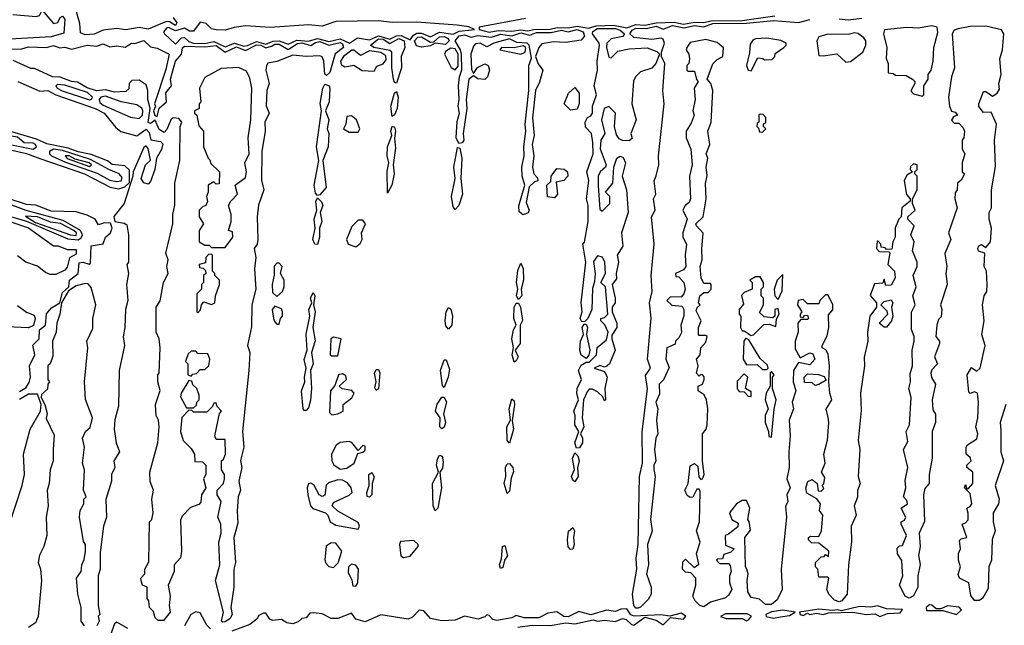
# Model space of a CAD drawing. Extents: x 2737310 to 2869991, y 870230 to 1012730.
# Tile 281 of 479: x 2766865 to 2771227, y 956797 to 959478. Entities that reach past the tile are written whole.
import ezdxf

# ---------------------------------------------------------------- set-up
doc = ezdxf.new("R2010")
doc.units = 0

msp = doc.modelspace()

# ---------------------------------------------------------------- linework, layer by layer
at = {"layer": '0CON02XD'}
for points in [[(2766835, 959501.2), (2766938.3, 959491.7), (2766953, 959497), (2766965, 959520), (2767015, 959462), (2767034.1, 959465.9), (2767045, 959487.5), (2767055, 959493.3), (2767065, 959480), (2767061.3, 959418.7), (2767005, 959401.8), (2766822, 959392)], [(2767155, 959411.5), (2767135, 959420), (2767132.1, 959462.1), (2767116.8, 959513.2)], [(2767545, 959487.5), (2767561.2, 959465), (2767555, 959452.9), (2767529.5, 959469.5), (2767515, 959470), (2767435, 959436.9), (2767395, 959443.3), (2767335, 959433.1), (2767295, 959438.6), (2767235, 959431.9), (2767195, 959414.5), (2767155, 959411.5)], [(2767775, 959357.5), (2767816.2, 959373.8), (2767858.5, 959361.5), (2767875, 959364.4), (2767915, 959381.5), (2767955, 959370.5), (2767987.5, 959382.5), (2768014.1, 959384.1), (2768055, 959370), (2768092.9, 959387.1), (2768145, 959383.6), (2768185, 959394.7), (2768235, 959381.8), (2768285, 959393.8), (2768326, 959374), (2768361.7, 959398.3), (2768415, 959388.5), (2768455, 959406.2), (2768505, 959392.5), (2768535, 959407.5), (2768555, 959408.8), (2768595, 959388.8), (2768610, 959410), (2768625, 959418.1), (2768645, 959418.1), (2768685, 959402.2), (2768725, 959423.1), (2768785, 959414.2), (2768812.5, 959427.5), (2768880, 959435), (2768855, 959446.2), (2768803.6, 959453.6), (2768625, 959468), (2768515, 959466.2), (2768455, 959473.3), (2768265, 959470), (2768205, 959450), (2768145, 959456.2), (2767975, 959443.8), (2767865, 959451.2), (2767815, 959443.3), (2767775, 959432.5), (2767735, 959433.3), (2767715, 959437.5), (2767690.7, 959460.7), (2767665, 959466.7), (2767635, 959427.5), (2767617.5, 959427.5), (2767595, 959440), (2767555, 959428.6), (2767525, 959443.8), (2767515, 959441.2), (2767502.5, 959425), (2767507.5, 959415), (2767555, 959370), (2767581.7, 959398.3), (2767595, 959400), (2767615, 959382), (2767635, 959373.6), (2767685, 959373.5), (2767725, 959381.9), (2767775, 959357.5)], [(2769106.4, 959483.6), (2768900, 959445), (2768900, 959435), (2768945, 959422.9), (2768985, 959431.1), (2769045, 959428.1), (2769085, 959433.2), (2769115, 959428.5), (2769143.3, 959435), (2769215, 959435.8), (2769246.2, 959443.8), (2769295, 959442.5), (2769335, 959450), (2769385, 959441.4), (2769418.9, 959451.1), (2769495, 959454.6), (2769555, 959442.9), (2769595, 959457.5), (2769635, 959454.5), (2769685, 959464.6), (2769765, 959467.8), (2769805, 959458.1), (2769855, 959467.8), (2769895, 959465.7), (2769926.2, 959473.8), (2770065, 959474.7), (2770210, 959495)], [(2769605, 956872), (2769595, 956872), (2769585.8, 956885), (2769580, 956935), (2769598.6, 957045), (2769595.7, 957094.3), (2769604.2, 957155), (2769611.4, 957455), (2769624.3, 957515), (2769623, 957653), (2769645.8, 957845), (2769637.5, 957902.5), (2769659.2, 957935), (2769645.7, 957975), (2769663, 958157), (2769655.7, 958224.3), (2769667.5, 958275), (2769662.5, 958345), (2769676, 958485), (2769663.3, 958605), (2769680, 958635), (2769672.5, 958685), (2769682.5, 958705), (2769676, 958765), (2769685, 958787.5), (2769697.1, 958835), (2769694.2, 958875), (2769720.6, 959105), (2769714.3, 959165), (2769723.3, 959285), (2769707.5, 959315), (2769707.5, 959335), (2769720.8, 959375), (2769715, 959392.5), (2769706.1, 959396.1), (2769665, 959390.8), (2769585, 959400), (2769568, 959415), (2769577.9, 959432.1), (2769595, 959440), (2769641.2, 959438.8), (2769685, 959449.7), (2769715, 959435.8), (2769757.2, 959452.8), (2769808.2, 959441.8), (2769855, 959452.7), (2769895, 959447.3), (2769935, 959461.1), (2770085, 959462.8), (2770205, 959474), (2770315, 959466.4), (2770365, 959479.2)], [(2770495, 959482.5), (2770535, 959477.6), (2770595, 959485.3)], [(2769095, 958613.8), (2769077.5, 958627.5), (2769076, 958654), (2769102.5, 958745), (2769091.1, 958785), (2769089.4, 958825), (2769100, 958875), (2769097.8, 958915), (2769108, 958985), (2769104.2, 959015), (2769120, 959165), (2769120.6, 959275), (2769131.7, 959308.3), (2769121.8, 959365), (2769113.9, 959373.9), (2769067.3, 959377.3), (2769035, 959394), (2768965.6, 959374.4), (2768935, 959358.8), (2768905, 959374.2), (2768885, 959370.8), (2768875, 959361.2), (2768863.1, 959325), (2768867, 959257), (2768875, 959240), (2768893.6, 959266.4), (2768925, 959282.5), (2768940, 959275), (2768946.7, 959255), (2768937.5, 959225), (2768925, 959213.3), (2768895, 959216.7), (2768875, 959230), (2768854.2, 959215), (2768842.9, 959125), (2768845.7, 959084.3), (2768829.2, 958975), (2768832, 958945), (2768825, 958933.3), (2768810.7, 958930.7), (2768798.6, 958955), (2768802.7, 959027.3), (2768812.9, 959065), (2768806.9, 959095), (2768811.4, 959125), (2768808.6, 959185), (2768812.9, 959225), (2768823.7, 959256.3), (2768822.5, 959325), (2768817.9, 959345), (2768794.3, 959385), (2768812.7, 959407.3), (2768835, 959410.7), (2768865, 959400.6), (2768895, 959407.8), (2768955, 959400.6), (2768995, 959414.5), (2769045, 959407.1), (2769085, 959420.5), (2769125, 959410), (2769155, 959422), (2769219.1, 959420.9), (2769265, 959431.4), (2769295.5, 959424.5), (2769335, 959435.3), (2769360.6, 959425), (2769366.7, 959405), (2769351.9, 959388.1), (2769283, 959377), (2769230.2, 959379.8), (2769178.2, 959371.8), (2769164.4, 959355), (2769150, 959315), (2769162.1, 959282.1), (2769182.5, 959255), (2769168, 959202), (2769150, 959165), (2769137, 959043), (2769143.8, 958965), (2769136, 958925), (2769143.3, 958875), (2769136.7, 958825), (2769142.5, 958795), (2769158.3, 958778.3), (2769160, 958765), (2769145, 958760), (2769122, 958738), (2769109.3, 958669.3), (2769122.5, 958635), (2769116.9, 958623.1), (2769095, 958613.8)], [(2769331.7, 957581.7), (2769323.9, 957603.9), (2769342.5, 957655), (2769324, 957685), (2769326, 957725), (2769320, 957745), (2769341.2, 957795), (2769333.3, 957823.3), (2769334.5, 957845.5), (2769353.8, 957885), (2769340.8, 957925), (2769351.7, 957948.3), (2769375, 957962.5), (2769388.3, 957961.7), (2769420, 957995), (2769423, 958027), (2769465, 958060), (2769472.5, 958095), (2769457, 958127), (2769440, 958145), (2769440, 958155), (2769455, 958160), (2769470, 958175), (2769460, 958295), (2769440, 958315), (2769460, 958355), (2769457.5, 958405), (2769447, 958427), (2769425, 958432.5), (2769407, 958407), (2769413.8, 958355), (2769411.7, 958318.3), (2769402, 958288), (2769400, 958195), (2769382.5, 958155), (2769368.3, 958141.7), (2769355, 958140), (2769347.5, 958155), (2769356.2, 958185), (2769353.1, 958225), (2769372.5, 958405), (2769360, 958485), (2769366.7, 958493.3), (2769383.8, 958585), (2769383.8, 958655), (2769376.7, 958685), (2769386, 958766), (2769377.5, 958805), (2769406.2, 958885), (2769403.9, 958933.9), (2769398.8, 958975), (2769371.7, 959001.7), (2769370, 959025), (2769380, 959045), (2769395, 959052.5), (2769403.3, 959065), (2769403.3, 959095), (2769420.8, 959145), (2769410, 959185), (2769424.1, 959254.1), (2769423.1, 959295), (2769432.9, 959365), (2769431.4, 959375), (2769402.2, 959415), (2769403.9, 959426.1), (2769425, 959439.2), (2769505, 959439.3), (2769525, 959432.5), (2769544, 959415), (2769536.6, 959403.4), (2769485, 959393.8), (2769466.2, 959375), (2769464.2, 959355), (2769475, 959312.5), (2769485, 959310), (2769515, 959338.8), (2769565, 959349.2), (2769645, 959353.3), (2769687, 959337), (2769700, 959325), (2769682.5, 959285), (2769665.9, 959264.1), (2769615, 959247.5), (2769592.5, 959225), (2769583.6, 959206.4), (2769577.5, 959105), (2769596.7, 959035), (2769572.5, 958975), (2769578.3, 958951.7), (2769565, 958942.5), (2769535, 958943.3), (2769520.5, 958950.5), (2769508.3, 958968.3), (2769500, 959005), (2769503.8, 959065), (2769475, 959093.3), (2769454.4, 959085.6), (2769442.9, 959035), (2769456.7, 958975), (2769438.8, 958945), (2769436.4, 958906.4), (2769462.5, 958835), (2769460, 958825), (2769436.7, 958805), (2769428, 958785), (2769428, 958742), (2769435, 958640), (2769445, 958630), (2769480, 958665), (2769480, 958695), (2769460, 958715), (2769492.5, 958755), (2769497.5, 958825), (2769510, 958865), (2769525, 958873.3), (2769537.7, 958867.7), (2769548.8, 958845), (2769533.3, 958785), (2769553.3, 958725), (2769560, 958625), (2769531.2, 958535), (2769537.5, 958475), (2769512.5, 958435), (2769517.5, 958405), (2769507.5, 958355), (2769509.3, 958330.7), (2769490, 958305), (2769502.5, 958245), (2769502.5, 958225), (2769490, 958205), (2769490, 958185), (2769510, 958135), (2769510, 958115), (2769488.3, 958081.7), (2769487.5, 958065), (2769502.5, 958015), (2769477.5, 957955), (2769466.4, 957943.6), (2769455, 957940), (2769435, 957947.5), (2769410, 957935), (2769455, 957920), (2769467.5, 957895), (2769457.5, 957845), (2769460, 957795), (2769455, 957790), (2769448.3, 957808.3), (2769425, 957830), (2769401.7, 957841.7), (2769388.3, 957841.7), (2769379.3, 957830.7), (2769363.3, 957795), (2769357.1, 957715), (2769363.8, 957675), (2769350, 957645), (2769358.8, 957625), (2769358.8, 957605), (2769345, 957582.5), (2769331.7, 957581.7)], [(2771127.5, 958085), (2771136.7, 958145), (2771130, 958215), (2771137.5, 958255), (2771148.8, 958275), (2771151.2, 958305), (2771147.5, 958365), (2771137.5, 958385), (2771140, 958445), (2771113, 958453), (2771110, 958465), (2771113.6, 958476.4), (2771125, 958482.5), (2771145, 958470), (2771166, 958495), (2771170, 958555), (2771160, 958595), (2771160, 958625), (2771170, 958645), (2771170, 958725), (2771188.3, 958828.3), (2771183.3, 958945), (2771192.5, 959015), (2771168.3, 959068.3), (2771135, 959067.5), (2771114.1, 959094.1), (2771113.8, 959105), (2771135, 959160), (2771145, 959160), (2771175, 959140), (2771195, 959152.5), (2771205, 959170), (2771202.5, 959195), (2771213.3, 959235), (2771206.2, 959305), (2771218, 959345), (2771223.8, 959415), (2771213.8, 959433.8), (2771145, 959449.2), (2771075, 959448), (2771021.7, 959438.3), (2771005, 959432.5), (2770996.2, 959415), (2771006.7, 959265), (2770993.3, 959225), (2770980, 959135), (2770983.3, 959095), (2770993, 959073), (2771008.3, 959068.3), (2771020, 959055), (2771001.7, 959048.3), (2770993, 959033), (2771005, 959020), (2771025, 959020), (2771045, 959000), (2771050, 958985), (2771047.5, 958955), (2771040, 958945), (2771040, 958905), (2771052.5, 958885), (2771040, 958845), (2771040, 958805), (2771050, 958795), (2771035, 958767.5), (2771020, 958755), (2771017.5, 958725), (2771008.3, 958711.7), (2771007.5, 958685), (2771017.5, 958645), (2770980, 958535), (2770990, 958505), (2770963, 958443), (2770972.5, 958385), (2770967.5, 958355), (2770973.6, 958306.4), (2770943.3, 958215), (2770950, 958195), (2770947, 958163), (2770935, 958150), (2770927.5, 958125), (2770923.3, 958075), (2770940, 958055), (2770940, 958045), (2770917.5, 957985), (2770930, 957955), (2770905, 957927.5), (2770901.2, 957915), (2770904.1, 957894.1), (2770922.5, 957865), (2770906.7, 957795), (2770910.7, 957750.7), (2770921.7, 957731.7), (2770922.5, 957695), (2770907.5, 957655), (2770906.4, 957536.4), (2770893.3, 957465), (2770893.3, 957425), (2770875, 957402.5), (2770868.8, 957375), (2770873, 957257), (2770850, 957205), (2770854, 957145), (2770846.4, 957106.4), (2770853.6, 957066.4), (2770844, 957015), (2770843.3, 956965), (2770825, 956927.5), (2770805, 956917.5), (2770787.5, 956925), (2770762.5, 956975), (2770776.7, 957015), (2770776.1, 957033.9), (2770773, 957083), (2770753.6, 957113.6), (2770752.5, 957137.5), (2770761.7, 957148.3), (2770775, 957150), (2770793.3, 957195), (2770770, 957245), (2770770, 957255), (2770785, 957262.5), (2770790, 957275), (2770770, 957315), (2770797.5, 957335), (2770795, 957350), (2770780, 957365), (2770790, 957405), (2770787.5, 957437.5), (2770800, 957495), (2770780, 957575), (2770799.3, 957610.7), (2770792.5, 957655), (2770806.7, 957685), (2770813.8, 957805), (2770804, 957845), (2770811.2, 957875), (2770809.3, 957910.7), (2770820, 957945), (2770818.8, 958015), (2770826.7, 958055), (2770826.7, 958075), (2770816.1, 958106.1), (2770816.1, 958183.9), (2770831.2, 958215), (2770821.2, 958255), (2770836.2, 958295), (2770823.3, 958345), (2770840, 958385), (2770840, 958405), (2770820, 958455), (2770827.5, 958495), (2770813.3, 958525), (2770826.7, 958565), (2770800, 958595), (2770800, 958605), (2770832.5, 958635), (2770820, 958665), (2770820, 958685), (2770840, 958725), (2770840, 958785), (2770830, 958795), (2770830, 958805), (2770840, 958815), (2770840, 958835), (2770825, 958840), (2770811.7, 958828.3), (2770810, 958815), (2770820, 958805), (2770795, 958790), (2770782.5, 958765), (2770793.6, 958703.6), (2770810, 958685), (2770810, 958675), (2770772.5, 958645), (2770770, 958605), (2770760, 958595), (2770743.6, 958556.4), (2770742.5, 958515), (2770732.5, 958495), (2770728.3, 958461.7), (2770705, 958460), (2770698.3, 958468.3), (2770681.7, 958471.7), (2770680, 958485), (2770668.3, 958498.3), (2770663, 958497), (2770660, 958465), (2770671.7, 958451.7), (2770715, 958450), (2770720, 958445), (2770710, 958395), (2770740, 958365), (2770743.8, 958335), (2770725, 958302.5), (2770701.7, 958301.7), (2770695, 958330), (2770688.3, 958311.7), (2770651.7, 958308.3), (2770633, 958257), (2770660, 958225), (2770660, 958205), (2770631.2, 958165), (2770626.7, 958135), (2770620, 958095), (2770622, 958055), (2770606.4, 957983.6), (2770606.7, 957945), (2770590, 957825), (2770592.3, 957747.7), (2770580, 957615), (2770586.2, 957575), (2770580, 957455), (2770587.5, 957425), (2770577, 957393), (2770576.4, 957363.6), (2770561.2, 957325), (2770570, 957285), (2770548.8, 957235), (2770550, 957165), (2770535.8, 957065), (2770530, 956935), (2770507.5, 956905), (2770495, 956901.2), (2770475, 956907.5), (2770450, 956935), (2770440, 956955), (2770450, 957005), (2770445, 957010), (2770405, 957010), (2770400, 957045), (2770390, 957055), (2770390, 957075), (2770415, 957100), (2770428.3, 957101.7), (2770435, 957110), (2770448.3, 957101.7), (2770450, 957125), (2770405, 957160), (2770372.5, 957162.5), (2770360, 957175), (2770360, 957185), (2770368.3, 957191.7), (2770405, 957190), (2770416.7, 957215), (2770422.5, 957285), (2770407.5, 957305), (2770412.5, 957335), (2770396.7, 957356.7), (2770351.7, 957381.7), (2770347.5, 957405), (2770357, 957433), (2770375, 957442.5), (2770397.5, 957425), (2770401.7, 957391.7), (2770415, 957390), (2770427, 957403), (2770420, 957415), (2770427, 957423), (2770431.7, 957451.7), (2770417.5, 957475), (2770432.5, 957515), (2770427.5, 957555), (2770443.6, 957616.4), (2770450, 957695), (2770446.4, 957716.4), (2770437, 957753), (2770462.5, 957795), (2770453.9, 957823.9), (2770450, 957875), (2770452.5, 957945), (2770447, 957997), (2770436.4, 958016.4), (2770420, 958025), (2770420, 958035), (2770441.7, 958078.3), (2770450, 958115), (2770448.3, 958171.7), (2770467, 958193), (2770467, 958217), (2770445, 958260), (2770435, 958260), (2770410, 958235), (2770405, 958220), (2770355, 958220), (2770335, 958240), (2770313.3, 958235), (2770311.2, 958215), (2770330, 958185), (2770322.5, 958175), (2770323, 958163), (2770335, 958160), (2770341.7, 958168.3), (2770355, 958170), (2770360, 958155), (2770355, 958150), (2770325, 958150), (2770312.5, 958135), (2770313.3, 958095), (2770300.8, 958055), (2770300.8, 958020.8), (2770321.7, 957981.7), (2770365, 958002.5), (2770378.3, 957998.3), (2770387.5, 957975), (2770365, 957950), (2770315, 957960), (2770293.3, 957925), (2770291.2, 957875), (2770302.5, 957835), (2770287.5, 957785), (2770292.5, 957755), (2770274, 957705), (2770278.8, 957635), (2770272, 957565), (2770273.3, 957495), (2770263.8, 957445), (2770277.5, 957405), (2770263.3, 957375), (2770267.5, 957345), (2770257, 957323), (2770262.5, 957275), (2770238.8, 957045), (2770242.5, 956955), (2770220.5, 956909.5), (2770195, 956889.2), (2770169.5, 956889.5), (2770141.7, 956911.7), (2770105, 956920), (2770090, 956945), (2770087.5, 956995), (2770092.5, 957025), (2770085.9, 957045.9), (2770080, 957055), (2770077.5, 957185), (2770101.7, 957218.3), (2770097, 957257), (2770090, 957265), (2770100, 957315), (2770085, 957350), (2770065, 957350), (2770040, 957335), (2770010, 957295), (2770020, 957265), (2770048.3, 957248.3), (2770047, 957233), (2770005, 957200), (2769990, 957195), (2769991.7, 957151.7), (2770030, 957135), (2770015, 957120), (2769985, 957110), (2769978.3, 957091.7), (2769955, 957090), (2769952.5, 957085), (2769965, 957070), (2770005, 957070), (2770011.7, 957061.7), (2770017.5, 957035), (2770010, 957015), (2770010, 956985), (2770020, 956955), (2770005, 956930), (2769991.7, 956918.3), (2769925, 956898.8), (2769895, 956878.8), (2769877.5, 956885), (2769857.5, 956905), (2769847.5, 956925), (2769860, 956975), (2769860, 957005), (2769838.3, 957028.3), (2769815, 957032.5), (2769801.2, 957045), (2769802.9, 957077.1), (2769815, 957090), (2769852.5, 957052.5), (2769873, 957067), (2769863.3, 957115), (2769878.8, 957165), (2769862.5, 957215), (2769876.7, 957255), (2769879.3, 957389.3), (2769875, 957400), (2769865, 957400), (2769846.4, 957363.6), (2769835, 957362.5), (2769821.2, 957371.2), (2769812, 957395), (2769826.7, 957425), (2769835, 957502.5), (2769855, 957512.5), (2769869.3, 957499.3), (2769873.6, 957453.6), (2769881.7, 957441.7), (2769890, 957445), (2769896.7, 957465), (2769890, 957525), (2769890, 957645), (2769906.7, 957665), (2769911.2, 957685), (2769913.3, 957755), (2769907.5, 957795), (2769897, 957817), (2769870, 957835), (2769870, 957855), (2769890, 957865), (2769896.7, 957885), (2769897, 957897), (2769890, 957905), (2769883, 957907), (2769875, 957900), (2769863.6, 957913.6), (2769870, 957945), (2769863.8, 957975), (2769880, 957995), (2769882.5, 958025), (2769905, 958050), (2769910, 958075), (2769905, 958080), (2769875, 958080), (2769872.5, 958085), (2769872.5, 958115), (2769883.8, 958145), (2769861.2, 958188.8), (2769866.7, 958203.3), (2769880, 958215), (2769872.5, 958225), (2769877.5, 958255), (2769895, 958270), (2769915, 958270), (2769927.5, 958285), (2769927.5, 958305), (2769925, 958310), (2769895, 958310), (2769883.3, 958335), (2769880, 958385), (2769888.8, 958415), (2769886.4, 958463.6), (2769893, 958533), (2769862.5, 958565), (2769860, 958575), (2769893.3, 958605), (2769906.2, 958685), (2769903.6, 958753.6), (2769911.2, 958788.8), (2769905.8, 958825), (2769913.8, 958865), (2769906.7, 958885), (2769922, 958925), (2769913.3, 958985), (2769927.5, 959025), (2769936.2, 959165), (2769926.1, 959196.1), (2769910, 959215), (2769935, 959282.5), (2769955, 959302.5), (2769980, 959315), (2769983, 959353), (2769955, 959376.7), (2769905, 959390), (2769835, 959376.7), (2769820, 959355), (2769817.5, 959345), (2769830, 959325), (2769832.5, 959305), (2769830, 959285), (2769820, 959275), (2769820, 959255), (2769825, 959250), (2769855, 959250), (2769863, 959213), (2769870, 959205), (2769852.5, 959175), (2769858, 959125), (2769847.5, 959075), (2769852.5, 959055), (2769839.3, 959020.7)], [(2770865, 959140), (2770870, 959145), (2770870, 959185), (2770890, 959215), (2770890, 959235), (2770902.5, 959255), (2770911.2, 959295), (2770914, 959355), (2770931.7, 959421.7), (2770928.8, 959445), (2770905, 959451.2), (2770845, 959440.6), (2770795, 959444), (2770696.4, 959433.6), (2770691.2, 959415), (2770706.7, 959355), (2770703.6, 959306.4), (2770712.5, 959285), (2770712.5, 959242.5), (2770735, 959240), (2770745, 959232.5), (2770791.7, 959231.7), (2770820, 959215), (2770830, 959205), (2770830, 959195), (2770813, 959163), (2770825, 959150), (2770865, 959140)], [(2766828, 959348), (2766875, 959348.8), (2766905, 959358.6), (2766984.2, 959355.8), (2767015, 959363.8), (2767043.6, 959353.6), (2767065, 959356.2), (2767095, 959347.5), (2767165, 959365.8), (2767205, 959361.2), (2767235, 959371.2), (2767265, 959357.5), (2767295, 959362.5), (2767333, 959357), (2767360, 959375), (2767375, 959372.5), (2767415, 959385.8), (2767445, 959357.5), (2767475, 959352.5), (2767528, 959325), (2767512.7, 959257.3), (2767462.5, 959105), (2767467.5, 959095), (2767457.5, 959075), (2767463.9, 959053.9), (2767475, 959050), (2767483.3, 959086.7), (2767515.6, 959114.4), (2767512, 959155), (2767537.5, 959185), (2767533.1, 959215), (2767555.6, 959295), (2767581.9, 959325), (2767586.5, 959353.5), (2767595, 959360.6), (2767685, 959357.8), (2767735, 959363.5), (2767775, 959334.2), (2767825, 959358.5), (2767865, 959342.5), (2767915, 959367.3), (2767934, 959365), (2767955, 959353.5), (2767980.7, 959360.7), (2767995, 959370), (2768015, 959370.6), (2768055, 959346.9), (2768096.5, 959373.5), (2768115.2, 959375.2), (2768155, 959364.3), (2768175, 959377.7), (2768195, 959381.4), (2768235, 959366.1), (2768285, 959377.1), (2768295, 959370.8), (2768300, 959355), (2768262.4, 959327.6), (2768239.2, 959245), (2768225, 959231.2), (2768216.7, 959236.7), (2768212.5, 959295), (2768205, 959313.3), (2768195, 959318.6), (2768135, 959315.8), (2768075, 959321.4), (2768005, 959293.8), (2767965, 959286.2), (2767958.8, 959275), (2767956.2, 959255), (2767970, 959195), (2767960, 959165), (2767957, 959097), (2767970, 959065), (2767951.2, 959025), (2767953.3, 958985), (2767937.5, 958895), (2767937, 958767), (2767947.5, 958725), (2767923.6, 958656.4), (2767916.7, 958605), (2767920, 958505), (2767917.5, 958485), (2767903.3, 958465), (2767911.2, 958425), (2767906.2, 958375), (2767911.2, 958285), (2767894.2, 958215.8), (2767892, 958118), (2767874.2, 958035), (2767884.1, 958004.1), (2767880, 957925), (2767852.5, 957655), (2767858, 957585), (2767843.9, 957526.1), (2767848.8, 957495), (2767836.2, 957435), (2767843.3, 957395), (2767833.8, 957365), (2767828.3, 957301.7), (2767831.7, 957248.3), (2767814, 957185), (2767821.2, 957075), (2767813.8, 957045), (2767813.3, 956965), (2767800, 956875), (2767806.7, 956845), (2767796.7, 956825), (2767775, 956812.5), (2767765, 956810)], [(2768535, 959197.5), (2768525, 959200), (2768520.6, 959215), (2768513.6, 959265), (2768514.4, 959334.4), (2768505, 959342.5), (2768434.7, 959354.7), (2768420, 959365), (2768455, 959393.3), (2768475, 959391.8), (2768505, 959372.9), (2768545, 959395.3), (2768567.7, 959385), (2768570.9, 959355), (2768554.5, 959315.5), (2768557.1, 959265), (2768535, 959197.5)], [(2768645, 959356.9), (2768623.1, 959363.1), (2768614.6, 959385), (2768628.5, 959401.5), (2768645, 959401.8), (2768685, 959379.2), (2768699.3, 959380.7), (2768725, 959401.9), (2768745, 959403.6), (2768762.9, 959395), (2768767.1, 959385), (2768751.7, 959368.3), (2768705.8, 959374.2), (2768685, 959362.5), (2768645, 959356.9)], [(2770105, 959252.5), (2770135, 959310), (2770157, 959307), (2770165, 959300), (2770198.3, 959301.7), (2770210, 959315), (2770211.7, 959328.3), (2770250, 959355), (2770260, 959365), (2770260, 959375), (2770236.4, 959386.4), (2770175, 959396.2), (2770125, 959393.3), (2770112.7, 959387.3), (2770100.8, 959369.2), (2770098.3, 959331.7), (2770084.2, 959275), (2770092.5, 959255), (2770105, 959252.5)], [(2770525, 959290), (2770545, 959292.5), (2770600, 959335), (2770613.3, 959365), (2770613.3, 959385), (2770605, 959397.5), (2770577.7, 959417.7), (2770565, 959420), (2770535, 959413.3), (2770445, 959413.8), (2770405, 959402.5), (2770396.7, 959385), (2770405, 959320), (2770425, 959317.5), (2770485, 959327.5), (2770525, 959290)], [(2768435, 959250), (2768447, 959273), (2768475, 959282.5), (2768488.8, 959301.2), (2768487.9, 959317.9), (2768465, 959332.5), (2768415, 959340.8), (2768375, 959320), (2768345, 959344), (2768336.2, 959343.8), (2768300, 959315), (2768286.7, 959295), (2768289.3, 959279.3), (2768305, 959270), (2768345, 959277.5), (2768383, 959253), (2768435, 959250)], [(2768795, 959256.2), (2768806.9, 959273.1), (2768808.2, 959325), (2768795, 959349.4), (2768775, 959352.5), (2768751.9, 959338.1), (2768747.5, 959325), (2768777, 959267), (2768795, 959256.2)], [(2769085, 959326), (2769105, 959333.8), (2769107.8, 959355), (2769095, 959362.2), (2769055, 959353.3), (2769000, 959355), (2768992.5, 959345), (2769085, 959326)], [(2767765, 956810), (2767760, 956815), (2767767.5, 956855), (2767732.5, 956995), (2767752.5, 957065), (2767747.5, 957165), (2767757.5, 957205), (2767756.7, 957245), (2767742.5, 957275), (2767757.5, 957345), (2767740, 957375), (2767740, 957395), (2767767.5, 957425), (2767772.5, 957445), (2767772.5, 957465), (2767760, 957485), (2767760, 957525), (2767768.3, 957531.7), (2767776.7, 957555), (2767775, 957620), (2767735, 957620), (2767730, 957635), (2767750, 957735), (2767760, 957745), (2767740, 957765), (2767735, 957780), (2767725, 957780), (2767720, 957765), (2767695, 957740), (2767635, 957740), (2767628.3, 957748.3), (2767615, 957750), (2767583.6, 957716.4), (2767577.5, 957655), (2767590, 957615), (2767625, 957580), (2767640, 957555), (2767641.7, 957521.7), (2767675, 957520), (2767690, 957505), (2767690, 957465), (2767680, 957445), (2767690, 957405), (2767670, 957375), (2767668.3, 957341.7), (2767658.3, 957331.7), (2767621.7, 957318.3), (2767585, 957280), (2767578.3, 957261.7), (2767582.5, 957125), (2767577.5, 957095), (2767550, 957065), (2767550, 957035), (2767522.5, 956975), (2767532.5, 956925), (2767527.5, 956885), (2767532.5, 956855), (2767501.7, 956818.3), (2767478.3, 956818.3), (2767465, 956830), (2767458.3, 956858.3), (2767440, 956875), (2767437.5, 956905), (2767430, 956915), (2767430, 956965), (2767410, 956975), (2767403, 956993), (2767402.5, 957005), (2767420, 957025), (2767420, 957045), (2767437, 957077), (2767440, 957255), (2767450, 957265), (2767456.7, 957295), (2767450, 957355), (2767457.5, 957395), (2767443.6, 957433.6), (2767442.5, 957475), (2767476.7, 957605), (2767482.5, 957675), (2767480, 957705), (2767470, 957725), (2767467.5, 957775), (2767487, 957837), (2767477.5, 957875), (2767477.5, 957905), (2767482.5, 957915), (2767487.5, 958025), (2767482.5, 958065), (2767470, 958095), (2767470, 958205), (2767487, 958233), (2767502.5, 958315), (2767522.5, 958355), (2767517.5, 958385), (2767522.5, 958415), (2767513.3, 958445), (2767543.3, 958575), (2767543.3, 958615), (2767553, 958657), (2767553.3, 958755), (2767574, 958855), (2767576.7, 959005), (2767583.3, 959025), (2767570.7, 959040.7), (2767545, 959043.3), (2767534.5, 959035.5), (2767517.7, 958992.3), (2767505, 958978.8), (2767482.6, 958992.6), (2767465, 959033.3), (2767445, 959018.8), (2767435, 959022.5), (2767443.3, 959085), (2767432.5, 959125), (2767432.5, 959165), (2767425, 959190), (2767395, 959210), (2767361.7, 959208.3), (2767350, 959195), (2767348.3, 959171.7), (2767335, 959160), (2767285, 959157.5), (2767245, 959167.5), (2767205, 959163.8), (2767165, 959176), (2767121.7, 959201.7), (2767094.4, 959204.4), (2767045, 959223.3), (2767010, 959225), (2766931.7, 959261.7), (2766915, 959262.5), (2766837, 959297)], [(2767775, 958470), (2767810, 958515), (2767808.3, 958538.3), (2767790, 958545), (2767802.5, 958585), (2767802.5, 958615), (2767790, 958655), (2767800, 958675), (2767830, 958705), (2767820, 958745), (2767865, 958780), (2767870, 958805), (2767862.5, 958845), (2767882.5, 958885), (2767876.7, 958955), (2767888.8, 959035), (2767893.8, 959175), (2767885, 959220), (2767870.7, 959250.7), (2767835, 959266.2), (2767758.3, 959261.7), (2767685, 959222.5), (2767662.5, 959175), (2767667.5, 959115), (2767660, 959105), (2767660, 959085), (2767640, 959075), (2767640, 959065), (2767650, 959055), (2767658.3, 959008.3), (2767680, 958985), (2767680, 958915), (2767700, 958865), (2767708.3, 958858.3), (2767711.7, 958841.7), (2767750, 958805), (2767748.3, 958751.7), (2767735, 958750), (2767725, 958760), (2767700, 958745), (2767700, 958715), (2767692.5, 958695), (2767697, 958673), (2767690, 958655), (2767675, 958650), (2767660, 958635), (2767660, 958605), (2767680, 958575), (2767660, 958545), (2767660, 958495), (2767685, 958480), (2767705, 958480), (2767715, 958470), (2767775, 958470)], [(2766857.5, 959205), (2766955, 959162.5), (2766990, 959165), (2767025.7, 959145.7), (2767200, 959085), (2767240, 959065), (2767290.7, 959000.7), (2767313.6, 958983.6), (2767385, 958963.3), (2767425, 958993.3), (2767439.1, 958979.1), (2767446.8, 958946.8), (2767488.9, 958938.9), (2767499.2, 958929.2), (2767494.1, 958904.1), (2767472, 958865), (2767464, 958815), (2767445, 958762.5), (2767435, 958750), (2767415, 958756.2), (2767404, 958775), (2767422.9, 958835), (2767444.3, 958855.7), (2767435, 958907.5), (2767425, 958920), (2767415, 958912.5), (2767367.5, 958805), (2767366.7, 958785), (2767327.5, 958665), (2767283.1, 958606.9), (2767286.7, 958585), (2767327.5, 958577.5), (2767339.3, 958569.3), (2767347.5, 958525), (2767347.5, 958405), (2767340, 958395), (2767347.5, 958355), (2767338.8, 958305), (2767343.8, 958235), (2767333.8, 958195), (2767331.2, 958115), (2767323.6, 958073.6), (2767330, 958035), (2767306.7, 957925), (2767303, 957767), (2767287, 957707), (2767283.3, 957665), (2767292.5, 957605), (2767307.5, 957565), (2767282.5, 957525), (2767287.5, 957495), (2767272.5, 957465), (2767272.5, 957435), (2767247, 957353), (2767250, 957275), (2767236.7, 957235), (2767221.7, 957118.3), (2767222.5, 957045), (2767213.3, 957015), (2767212.5, 956885), (2767220, 956845), (2767213, 956837), (2767217.5, 956815), (2767207.5, 956795)], [(2767175, 959123.1), (2767184.1, 959125.9), (2767187.5, 959135), (2767165.3, 959155.3), (2767065, 959188.9), (2767035, 959192), (2767026.2, 959185), (2767031.2, 959175), (2767053.8, 959163.8), (2767175, 959123.1)], [(2768185, 958700), (2768175, 958710), (2768170, 958745), (2768190, 958855), (2768180.6, 958915), (2768202.5, 959075), (2768196.7, 959106.7), (2768208, 959175), (2768217.5, 959192.5), (2768235.5, 959185.5), (2768238.6, 959175), (2768235.8, 959115), (2768220, 959075), (2768234, 959035), (2768228, 958995), (2768234.2, 958974.2), (2768231.1, 958915), (2768208, 958855), (2768222.5, 958735), (2768195, 958702.5), (2768185, 958700)], [(2769305, 959077.5), (2769277.5, 959105), (2769296.4, 959153.6), (2769325, 959177.5), (2769343, 959153), (2769343, 959107), (2769335, 959082.5), (2769305, 959077.5)], [(2767395, 959040.8), (2767410, 959055), (2767411.1, 959075), (2767406.2, 959086.2), (2767385, 959101.1), (2767314.7, 959114.7), (2767245, 959139.1), (2767224.6, 959135.4), (2767217.1, 959125), (2767221.1, 959111.1), (2767235, 959100), (2767356.2, 959046.2), (2767395, 959040.8)], [(2768515, 959050), (2768510, 959095), (2768525, 959152.5), (2768535, 959160), (2768542, 959135), (2768537.5, 959085), (2768525, 959056.7), (2768515, 959050)], [(2768365, 958980), (2768372.5, 958995), (2768357.5, 959035), (2768335, 959052.5), (2768315, 959050), (2768310, 959015), (2768300, 958995), (2768325, 958980), (2768365, 958980)], [(2770155, 958980), (2770170, 958995), (2770160, 959005), (2770160, 959015), (2770170, 959025), (2770170, 959045), (2770158.3, 959058.3), (2770145, 959060), (2770140, 959055), (2770140, 959025), (2770131.7, 959018.3), (2770130, 959005), (2770138.3, 958998.3), (2770141.7, 958981.7), (2770155, 958980)], [(2766925, 958904.4), (2766939.2, 958915), (2766935.8, 958925), (2766925, 958931.4), (2766885, 958933.3), (2766855, 958958.5), (2766785, 958970), (2766747, 958997), (2766675.6, 959014.4), (2766650, 959015), (2766638.8, 959005), (2766646.7, 958995), (2766771.5, 958951.5), (2766815, 958927.3), (2766925, 958904.4)], [(2766797.7, 958907.7), (2766895.6, 958885.6), (2766953.9, 958863.9), (2767152.5, 958795), (2767266.7, 958736.7), (2767305, 958730), (2767331.2, 958738.8), (2767352.5, 958757.5), (2767351.7, 958811.7), (2767331.7, 958831.7), (2767275, 958836.7), (2767254, 958854), (2767181.4, 958881.4), (2767125, 958892.5), (2767080, 958910), (2766985, 958928.8), (2766939.5, 958949.5), (2766805, 958989.2)], [(2768495, 958710), (2768492.5, 958807.5), (2768500, 958845), (2768492.9, 958875), (2768494.4, 958915), (2768514, 958965), (2768509.2, 958985), (2768515, 959007.5), (2768525, 959002.5), (2768530, 958985), (2768526, 958954), (2768530.3, 958909.7), (2768520, 958835), (2768524.3, 958795), (2768513.3, 958745), (2768495, 958710)], [(2769839.3, 959020.7), (2769817.5, 958985), (2769817.5, 958955), (2769837.5, 958905), (2769843.8, 958835), (2769832.5, 958785), (2769836.2, 958685), (2769830.7, 958669.3), (2769812.5, 958655), (2769803.3, 958635), (2769822.5, 958595), (2769802.5, 958535), (2769803.3, 958515), (2769818.8, 958485), (2769813.3, 958435), (2769816.7, 958385), (2769805, 958370), (2769770, 958355), (2769771.7, 958341.7), (2769785, 958340), (2769806.7, 958315), (2769812.5, 958285), (2769807.5, 958265), (2769795, 958250), (2769748.3, 958251.7), (2769732.5, 958235), (2769753.6, 958213.6), (2769799.3, 958209.3), (2769806.7, 958195), (2769806.4, 958166.4), (2769793.8, 958126.2), (2769796.1, 958093.9), (2769785, 958070), (2769770, 958055), (2769768.3, 958041.7), (2769732.5, 958025), (2769727.5, 957975), (2769741.7, 957938.3), (2769716.7, 957883.3), (2769697.5, 957865), (2769699.3, 957820.7), (2769683.8, 957785), (2769692.5, 957755), (2769686.2, 957705), (2769692.5, 957645), (2769683.3, 957625), (2769676.7, 957575), (2769682.5, 957525), (2769673.8, 957505), (2769673.9, 957486.1), (2769680, 957455), (2769660, 957265), (2769666.7, 957215), (2769646, 957155), (2769650, 957065), (2769642.5, 957025), (2769662.5, 956965), (2769662.5, 956935), (2769649.3, 956910.7), (2769615, 956876.7), (2769605, 956872)], [(2767295, 958761.1), (2767315, 958764.3), (2767319.1, 958779.1), (2767306.4, 958796.4), (2767260, 958815), (2767179.7, 958859.7), (2767055, 958898.9), (2767015, 958904.5), (2766997.5, 958895), (2766997.1, 958885), (2767006, 958875), (2767068.1, 958848.1), (2767208.3, 958798.3), (2767265, 958768.2), (2767295, 958761.1)], [(2768795, 958637.5), (2768785, 958650), (2768778, 958695), (2768793.8, 958775), (2768788.6, 958825), (2768805, 958912.5), (2768815, 958910), (2768823.8, 958865), (2768820, 958775), (2768826.2, 958705), (2768810, 958655), (2768795, 958637.5)], [(2767175, 958828), (2767183.8, 958835), (2767173.3, 958845), (2767111.2, 958861.2), (2767085, 958875.4), (2767067.5, 958875), (2767075, 958863.3), (2767175, 958828)], [(2769235, 958690), (2769203.3, 958693.3), (2769200, 958745), (2769218.3, 958761.7), (2769220, 958785), (2769245, 958820), (2769277, 958817), (2769292.5, 958805), (2769293.3, 958785), (2769275, 958766.7), (2769241.7, 958758.3), (2769247.5, 958705), (2769235, 958690)], [(2766865, 957831.2), (2766892, 957848), (2766908, 957872), (2766912.9, 957895), (2766909.2, 957945), (2766933.1, 957995), (2766923.6, 958036.4), (2766951.2, 958065), (2766952.5, 958105), (2766979.2, 958125), (2766984.4, 958175.6), (2767007, 958203), (2767042.5, 958225), (2767055, 958270), (2767082.5, 958295), (2767086.7, 958325), (2767123.8, 958355), (2767128.6, 958401.4), (2767145, 958404.5), (2767173.8, 958396.2), (2767179.7, 958400.3), (2767182.5, 958477.5), (2767235, 958486), (2767245.6, 958515), (2767268, 958535), (2767275.7, 958555.7), (2767267.1, 958577.1), (2767241.7, 958578.3), (2767215, 958570), (2767200, 958595), (2767165, 958612.5), (2767115, 958627.5), (2767005, 958630), (2766936.4, 958656.4), (2766895, 958660), (2766815, 958686.7)], [(2768185, 958482.5), (2768172.5, 958485), (2768163.8, 958505), (2768173.8, 958555), (2768169.2, 958595), (2768181.2, 958635), (2768176.7, 958673.3), (2768185, 958690), (2768202.3, 958672.3), (2768208, 958655), (2768196, 958625), (2768204, 958585), (2768193.3, 958555), (2768193.8, 958515), (2768185, 958482.5)], [(2767125, 958503.1), (2767137.8, 958512.2), (2767143.1, 958525), (2767134.6, 958544.6), (2767058.5, 958588.5), (2766893.5, 958633.5), (2766795, 958670.4)], [(2766737.5, 958612.5), (2766905, 958556), (2767015, 958477.5), (2767036.4, 958476.4), (2767075, 958460), (2767115, 958460), (2767115, 958440), (2767086.7, 958423.3), (2767075, 958382.5), (2767065, 958368.8), (2767025, 958350), (2767000.7, 958350.7), (2766979.3, 958359.3), (2766945, 958386.2), (2766892.5, 958405), (2766855, 958432)], [(2766815, 958610.4), (2766895.8, 958585.8), (2767078.2, 958508.2), (2767125, 958503.1)], [(2767115, 958523.1), (2767116.9, 958535), (2767105.8, 958545), (2767045.9, 958575.9), (2767001.7, 958581.7), (2766945, 958606), (2766891.7, 958608.3), (2766935, 958580.8), (2767090, 958525), (2767115, 958523.1)], [(2768355, 958472.5), (2768373, 958487), (2768382.5, 958505), (2768380, 958535), (2768397.5, 958575), (2768385, 958590), (2768365, 958590), (2768337, 958563), (2768313.3, 958505), (2768320, 958485), (2768355, 958472.5)], [(2767655, 958180), (2767667, 958193), (2767670, 958215), (2767681.7, 958228.3), (2767715, 958217.5), (2767730, 958225), (2767732.5, 958255), (2767750, 958305), (2767750, 958325), (2767730, 958345), (2767730, 958355), (2767720, 958365), (2767720, 958435), (2767715, 958440), (2767701.7, 958438.3), (2767690, 958425), (2767688.3, 958401.7), (2767660, 958395), (2767661.7, 958381.7), (2767678.3, 958378.3), (2767688.3, 958368.3), (2767690, 958355), (2767680, 958345), (2767680, 958315), (2767670, 958305), (2767670, 958285), (2767650, 958265), (2767650, 958185), (2767655, 958180)], [(2768005, 958252.5), (2768030, 958275), (2768037.5, 958295), (2768037.5, 958325), (2768020, 958355), (2768027.5, 958385), (2768015, 958400), (2768005, 958400), (2767993, 958387), (2767993, 958347), (2767983.8, 958305), (2767985, 958270), (2768005, 958252.5)], [(2769075, 958240), (2769066.2, 958255), (2769071.2, 958285), (2769066, 958315), (2769071.9, 958368.1), (2769085, 958400), (2769095.9, 958375.9), (2769097.5, 958325), (2769086.2, 958285), (2769090, 958255), (2769075, 958240)], [(2770105, 958080), (2770115, 958082.5), (2770161.2, 958128.8), (2770185, 958130), (2770215, 958120), (2770218.3, 958151.7), (2770230, 958175), (2770225, 958200), (2770210, 958195), (2770210, 958165), (2770201.7, 958158.3), (2770163, 958163), (2770141.7, 958181.7), (2770160, 958215), (2770160, 958245), (2770150, 958255), (2770150, 958285), (2770160, 958295), (2770160, 958315), (2770145, 958340), (2770125, 958340), (2770100, 958325), (2770110, 958315), (2770110, 958285), (2770075, 958270), (2770063, 958257), (2770071.7, 958218.3), (2770052.5, 958195), (2770052.5, 958175), (2770060, 958165), (2770057.5, 958115), (2770065, 958100), (2770075, 958100), (2770105, 958080)], [(2770225, 958240), (2770243, 958277), (2770245, 958350), (2770220, 958325), (2770207.5, 958285), (2770210, 958255), (2770225, 958240)], [(2767152.5, 956795), (2767137.5, 956815), (2767137.5, 956875), (2767122.5, 956935), (2767117.5, 957005), (2767137.5, 957035), (2767140, 957065), (2767151.7, 957088.3), (2767157.5, 957125), (2767157.5, 957155), (2767148.3, 957168.3), (2767130, 957275), (2767133.3, 957305), (2767150, 957335), (2767150, 957355), (2767160, 957365), (2767147.5, 957395), (2767152.5, 957485), (2767143.3, 957515), (2767152.5, 957585), (2767143.3, 957625), (2767157.5, 957655), (2767177, 957673), (2767187.5, 957715), (2767157, 957797), (2767152.5, 957875), (2767166.7, 958025), (2767163.3, 958055), (2767189.3, 958110.7), (2767190, 958155), (2767203.3, 958215), (2767181.7, 958291.7), (2767168.3, 958308.3), (2767155, 958310), (2767115, 958300), (2767081.7, 958278.3), (2767050, 958225), (2767043.8, 958175), (2767030, 958135), (2767027.5, 958095), (2767010, 958055), (2767011.7, 957988.3), (2767000, 957955), (2766990, 957945), (2766990, 957885), (2766997.5, 957875), (2766990, 957865), (2766988.3, 957841.7), (2766961.7, 957818.3), (2766960, 957805), (2766977.5, 957775), (2766987.5, 957735), (2766983, 957713), (2767018.3, 957638.3), (2767013.3, 957575), (2767013.3, 957525), (2767000, 957485), (2766996.7, 957425), (2766987, 957393), (2766991.2, 957325), (2766982.5, 957275), (2766986.2, 957195), (2766972.5, 957145), (2766953, 957107), (2766947.5, 957075), (2766957.5, 957045), (2766962.5, 956995), (2766946.7, 956835), (2766935, 956807.5), (2766905, 956787.5)], [(2768135, 957747.5), (2768125, 957747.5), (2768121.2, 957755), (2768113.8, 957835), (2768128.8, 957875), (2768126.2, 957895), (2768133.8, 957935), (2768126.1, 957973.9), (2768138.8, 958015), (2768134.2, 958085.8), (2768150, 958165), (2768146.7, 958195), (2768160, 958225), (2768153.8, 958245), (2768165, 958270), (2768172.5, 958255), (2768166.7, 958215), (2768173.8, 958185), (2768163.3, 958115), (2768174.1, 958055.9), (2768157.5, 958005), (2768165.8, 957955), (2768153.3, 957925), (2768158.1, 957845), (2768154.1, 957794.1), (2768145, 957760), (2768135, 957747.5)], [(2766855, 958212.5), (2766895, 958183.3), (2766930, 958170), (2766933.3, 958155), (2766926, 958124), (2766905, 958113.3)], [(2768015, 958130), (2768020, 958155), (2768030, 958165), (2768030, 958185), (2768025, 958197.5), (2767995, 958210), (2767983.3, 958195), (2767990, 958155), (2767995, 958140), (2768005, 958130), (2768015, 958130)], [(2768765, 958107.5), (2768752.7, 958122.7), (2768750, 958145), (2768754.2, 958185), (2768765, 958203.3), (2768775, 958196.7), (2768783.1, 958165), (2768779.2, 958125), (2768765, 958107.5)], [(2769055, 957962.5), (2769046.2, 957995), (2769052.5, 958025), (2769046, 958065), (2769052.5, 958105), (2769063.8, 958125), (2769054.2, 958155), (2769056, 958205), (2769065, 958223.3), (2769075, 958223.3), (2769084, 958205), (2769093, 958147), (2769082.5, 958125), (2769082, 958045), (2769060, 958015), (2769073.8, 957985), (2769065, 957967.5), (2769055, 957962.5)], [(2770705, 958117.5), (2770695, 958117.5), (2770672.5, 958135), (2770710, 958175), (2770708.3, 958188.3), (2770680, 958215), (2770695, 958230), (2770725, 958237.5), (2770732.5, 958225), (2770727.5, 958205), (2770732.5, 958165), (2770726.7, 958145), (2770705, 958117.5)], [(2766905, 958113.3), (2766808.3, 958118.3)], [(2769375, 957977.5), (2769352.2, 957992.2), (2769345.8, 958015), (2769348.8, 958055), (2769363.3, 958085), (2769357.5, 958115), (2769365, 958130), (2769375, 958130), (2769380, 958115), (2769376.7, 958085), (2769391.2, 958015), (2769387, 957993), (2769375, 957977.5)], [(2768275, 957990), (2768290, 958065), (2768255, 958072.5), (2768243.3, 958065), (2768240, 957995), (2768245, 957990), (2768275, 957990)], [(2771233.8, 957775), (2771208.8, 957695), (2771210.5, 957660.5), (2771211.2, 957565), (2771223.3, 957525), (2771186.7, 957415), (2771203.3, 957355), (2771201.2, 957335), (2771177.5, 957295), (2771177.5, 957255), (2771186.2, 957215), (2771172.7, 957177.3), (2771170, 957085), (2771157.5, 957055), (2771155, 956960), (2771130, 956915), (2771115, 956906.2), (2771095, 956906.2), (2771078.3, 956928.3), (2771070, 956985), (2771027.5, 957005), (2771021.7, 957021.7), (2771032.5, 957055), (2771023.3, 957085), (2771023.8, 957115), (2771033.3, 957135), (2771028.3, 957171.7), (2771035, 957180), (2771060, 957185), (2771040, 957245), (2771055, 957250), (2771067, 957263), (2771067, 957293), (2771060, 957315), (2771075, 957322.5), (2771082.5, 957335), (2771075, 957380), (2771050, 957405), (2771055, 957420), (2771060, 957400), (2771068.3, 957401.7), (2771087.5, 957425), (2771086.7, 957475), (2771060, 957495), (2771060, 957505), (2771080, 957525), (2771075, 957540), (2771057.5, 957555), (2771057.5, 957585), (2771063.6, 957596.4), (2771105, 957622.5), (2771110, 957645), (2771100, 957675), (2771110, 957715), (2771112.5, 957785), (2771107.5, 957825), (2771095, 957830), (2771075, 957822.5), (2771069.3, 957829.3), (2771062, 957905), (2771081.7, 957938.3), (2771105, 957922.5), (2771120, 957935), (2771141.2, 958035), (2771127.5, 958085)], [(2770175, 957930), (2770180, 957935), (2770178.3, 957948.3), (2770145, 957977.5), (2770095, 958060), (2770081.7, 958068.3), (2770072.5, 958055), (2770070, 957975), (2770085, 957950), (2770131.7, 957951.7), (2770155, 957930), (2770175, 957930)], [(2767625, 957900), (2767631.7, 957908.3), (2767648.3, 957911.7), (2767665, 957930), (2767685, 957930), (2767702.5, 957945), (2767707.5, 957975), (2767698.3, 957998.3), (2767655, 958000), (2767645, 958010), (2767625, 958010), (2767611.7, 957998.3), (2767600, 957965), (2767610, 957955), (2767610, 957905), (2767625, 957900)], [(2768745, 957850), (2768738.3, 957858.3), (2768730, 957925), (2768745, 957972.5), (2768755, 957972.5), (2768769.7, 957930.3), (2768764, 957895), (2768745, 957850)], [(2768248.3, 957728.3), (2768275, 957732.5), (2768297.5, 957745), (2768297.5, 957775), (2768335.9, 957804.1), (2768347.5, 957825), (2768337, 957837), (2768293.6, 957843.6), (2768280, 957855), (2768312.5, 957885), (2768310.7, 957900.7), (2768295, 957910), (2768277.5, 957905), (2768261.7, 957858.3), (2768242.5, 957835), (2768238.3, 957738.3), (2768248.3, 957728.3)], [(2768445, 957836.7), (2768438.3, 957848.3), (2768444.2, 957875), (2768437.3, 957912.7), (2768445, 957930), (2768455, 957928.8), (2768460.6, 957915), (2768455, 957843.3), (2768445, 957836.7)], [(2770105, 957810), (2770105, 957830), (2770080, 957845), (2770090, 957895), (2770075, 957910), (2770043, 957877), (2770043, 957843), (2770051.7, 957831.7), (2770075, 957830), (2770091.7, 957811.7), (2770105, 957810)], [(2770195, 957630), (2770207, 957753), (2770216.7, 957795), (2770200, 957845), (2770200, 957895), (2770207.5, 957905), (2770195, 957920), (2770190, 957915), (2770190, 957855), (2770172.5, 957825), (2770167.5, 957795), (2770180, 957755), (2770167.5, 957725), (2770167.5, 957695), (2770182.5, 957655), (2770183, 957633), (2770195, 957630)], [(2770388.3, 957858.3), (2770375, 957870), (2770341.7, 957871.7), (2770340, 957895), (2770355, 957910), (2770403, 957907), (2770428.3, 957898.3), (2770438.3, 957881.7), (2770405, 957862.5), (2770388.3, 957858.3)], [(2767635, 957760), (2767648.3, 957771.7), (2767650, 957785), (2767660, 957795), (2767660, 957815), (2767650, 957845), (2767631.7, 957861.7), (2767628.3, 957878.3), (2767615, 957880), (2767580, 957825), (2767578.3, 957808.3), (2767605, 957760), (2767635, 957760)], [(2766820, 957245), (2766876.7, 957415), (2766886.7, 957465), (2766882.5, 957555), (2766912.5, 957665), (2766957.5, 957745), (2766960, 957775), (2766945, 957820), (2766905, 957820), (2766865, 957796.2)], [(2768735, 957666.7), (2768726.7, 957675), (2768727.5, 957715), (2768706.7, 957745), (2768714.1, 957775.9), (2768735, 957807.5), (2768745, 957806.7), (2768755.7, 957785), (2768743, 957733), (2768751.2, 957695), (2768745, 957673.3), (2768735, 957666.7)], [(2769035, 957603.3), (2769024.2, 957615), (2769022.9, 957675), (2769040, 957705), (2769032.9, 957755), (2769045, 957800), (2769055, 957790), (2769056.9, 957775), (2769047, 957703), (2769052, 957665), (2769035, 957603.3)], [(2768285, 957487.5), (2768315, 957492.5), (2768347.5, 957515), (2768362.5, 957557.5), (2768385, 957563.3), (2768395, 957572.5), (2768395, 957590), (2768385, 957592.5), (2768365, 957570), (2768335.9, 957605.9), (2768325, 957610), (2768285, 957606.7), (2768266.7, 957595), (2768246.7, 957555), (2768247.5, 957525), (2768257, 957507), (2768285, 957487.5)], [(2768705, 957303.3), (2768696.7, 957325), (2768693.8, 957425), (2768720, 957475), (2768711.4, 957505), (2768715.9, 957534.1), (2768725, 957550), (2768736, 957545), (2768741.2, 957521.2), (2768737.8, 957492.2), (2768726.7, 957475), (2768733.3, 957405), (2768718, 957315), (2768705, 957303.3)], [(2769325, 957432.5), (2769315, 957440), (2769310, 957455), (2769323, 957487), (2769314, 957535), (2769325, 957560), (2769337.7, 957547.7), (2769344, 957525), (2769336.4, 957493.6), (2769338.8, 957455), (2769325, 957432.5)], [(2769025, 957380), (2769010.8, 957425), (2769018, 957455), (2769017.1, 957495), (2769025, 957511.2), (2769035, 957513.3), (2769050, 957495), (2769052.3, 957477.7), (2769042.3, 957447.7), (2769035, 957390), (2769025, 957380)], [(2768415, 957363.8), (2768405, 957367.5), (2768402.5, 957385), (2768413.3, 957415), (2768412, 957465), (2768425, 957473.3), (2768435.8, 957454.2), (2768426.2, 957425), (2768425.6, 957375), (2768415, 957363.8)], [(2768365, 957222.5), (2768370, 957235), (2768365, 957252.5), (2768275, 957302.5), (2768250, 957325), (2768255, 957340), (2768325, 957372.5), (2768337.5, 957385), (2768333.3, 957405), (2768317.1, 957427.1), (2768295, 957440), (2768275, 957441.2), (2768233, 957427), (2768223, 957417), (2768217, 957373), (2768205, 957367.5), (2768192.5, 957375), (2768168, 957418), (2768155, 957426.2), (2768145, 957423.8), (2768138.1, 957405), (2768141.9, 957375), (2768153.3, 957325), (2768163.6, 957313.6), (2768220, 957295), (2768230, 957285), (2768240, 957255), (2768265, 957240), (2768365, 957222.5)], [(2769305, 957132), (2769294.5, 957144.5), (2769292, 957175), (2769296.4, 957213.6), (2769315, 957230), (2769323.3, 957215), (2769318, 957185), (2769321.4, 957155), (2769315, 957133.8), (2769305, 957132)], [(2768255, 957052.5), (2768276.1, 957073.9), (2768292.5, 957125), (2768265, 957160), (2768245, 957162.5), (2768223.6, 957146.4), (2768217, 957087), (2768221.7, 957071.7), (2768235, 957057.5), (2768255, 957052.5)], [(2768565, 957097.5), (2768595, 957102.5), (2768630, 957145), (2768630, 957155), (2768611.7, 957171.7), (2768551.7, 957168.3), (2768547.5, 957155), (2768553.8, 957103.8), (2768565, 957097.5)], [(2768995, 957047.5), (2768990, 957065), (2768998.8, 957091.2), (2769003.8, 957145), (2769015, 957150), (2769025.8, 957105), (2769012.5, 957085), (2769005, 957052.5), (2768995, 957047.5)], [(2768355, 956970), (2768362.5, 956985), (2768365.8, 957045), (2768355, 957062.5), (2768335, 957067.5), (2768322.5, 957055), (2768320.7, 957030.7), (2768337, 956997), (2768341.7, 956971.7), (2768355, 956970)], [(2767711.2, 956781.2), (2767695, 956797.5), (2767665, 956852.5), (2767645, 956856.2), (2767623.3, 956845), (2767595.8, 956794.2)], [(2769072.2, 956787.8), (2769135, 956798), (2769215, 956796), (2769285, 956808), (2769325, 956802.9), (2769405, 956821.2), (2769425, 956814.4), (2769455, 956818.8), (2769504.2, 956814.2), (2769535, 956826.7), (2769552, 956822), (2769575, 956800), (2769585, 956798), (2769635, 956832.5), (2769685, 956818.8), (2769715, 956798.8), (2769748.3, 956831.7), (2769805.7, 956824.3), (2769816.7, 956836.7), (2769795, 956850), (2769745, 956837.5), (2769705, 956843.3), (2769587.7, 956837.7), (2769572.3, 956842.3), (2769555, 956870), (2769528.3, 956868.3), (2769505, 956857.5), (2769465, 956863.3), (2769395, 956842.5), (2769341.7, 956858.3), (2769295, 956833.8), (2769275, 956836), (2769245, 956856.7), (2769205, 956850), (2769165, 956830), (2769099.3, 956829.3), (2769065, 956840), (2769045, 956830), (2768978.3, 956818.3), (2768961.7, 956821.7), (2768945, 956840), (2768935, 956842.5), (2768926.2, 956833.8), (2768896.1, 956823.9), (2768835, 956836.7), (2768795, 956820), (2768735, 956816.7), (2768685, 956826.7), (2768655, 956860), (2768635, 956863.3), (2768605, 956832.5), (2768586.4, 956823.6), (2768465, 956843.3), (2768395, 956811.9), (2768354.3, 956824.3), (2768335, 956850), (2768275, 956827.5), (2768245, 956827.5), (2768205, 956847.5), (2768165, 956852.5), (2768150, 956850), (2768135, 956830), (2768115, 956827.5), (2768098.2, 956811.8), (2768075, 956802.5), (2768048.3, 956808.3), (2768025, 956822.5), (2767985, 956817.5), (2767973.6, 956823.6), (2767955, 956850), (2767945, 956850), (2767925, 956840), (2767916.4, 956823.6), (2767885, 956800), (2767805, 956770)], [(2770205, 956828), (2770235, 956834), (2770275, 956840), (2770300, 956855), (2770245, 956863.3), (2770195, 956856), (2770170, 956845), (2770172.5, 956835), (2770205, 956828)], [(2770675, 956836.2), (2770695, 956842.5), (2770709.3, 956849.3), (2770765, 956851.2), (2770776.4, 956866.4), (2770705, 956870), (2770665, 956882.5), (2770635, 956876.7), (2770585, 956880), (2770505, 956860), (2770485.8, 956865.8), (2770465, 956862.5), (2770405, 956868.8), (2770320, 956855), (2770322.5, 956845), (2770335, 956840), (2770355, 956850), (2770365, 956843.8), (2770395, 956850), (2770425, 956843.8), (2770448.3, 956851.7), (2770555, 956854.2), (2770615, 956844), (2770655, 956848), (2770675, 956836.2)], [(2771015, 956844), (2771037.5, 956865), (2771026.4, 956876.4), (2770975, 956882.5), (2770945, 956870), (2770925, 956870), (2770906.1, 956886.1), (2770895, 956887.5), (2770880, 956875), (2770882.5, 956862.5), (2770955, 956862.5), (2771015, 956844)], [(2767345, 956782.5), (2767295, 956810), (2767285, 956802.5), (2767267.5, 956755)], [(2770085, 956816.2), (2770095, 956822), (2770107, 956837), (2770087.3, 956847.3), (2769992.3, 956847.7), (2769970, 956835), (2769995, 956826.2), (2770065, 956826.7), (2770085, 956816.2)]]:
    msp.add_lwpolyline(points, dxfattribs=at)

doc.saveas('drawing.dxf')
